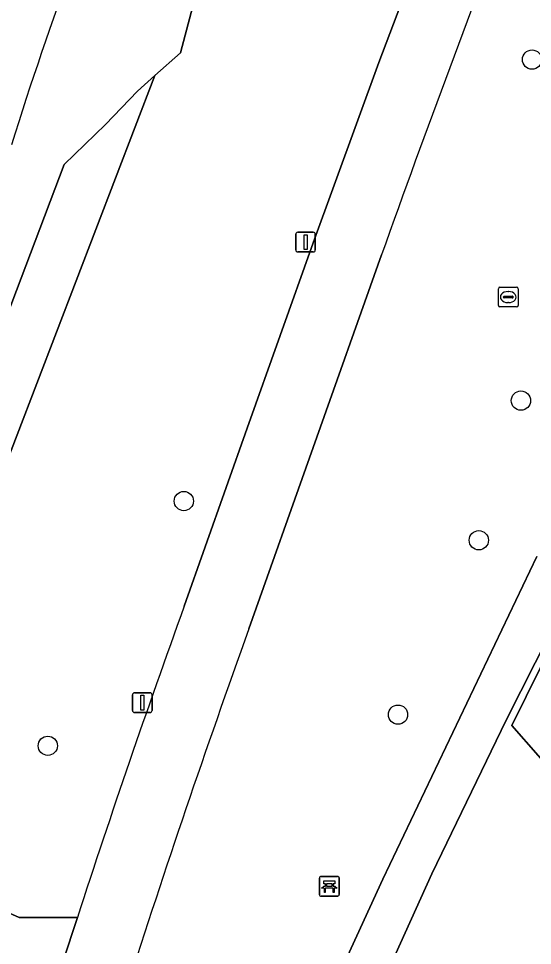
# Model space of a CAD drawing. Extents: x 159039 to 160102, y 381214 to 382524.
# Drawn here: x 159334.18 to 159360.24, y 382041.42 to 382088.45 of the extents above; entities that cross this region are included whole.
import ezdxf

# ---------------------------------------------------------------- set-up
doc = ezdxf.new("R2010")
doc.units = 0
for name, color, linetype in [('IMGEO_Bank', 7, 'Continuous'), ('IMGEO_Boom', 7, 'Continuous'), ('IMGEO_Fietspad_gesloten', 7, 'Continuous'), ('IMGEO_Groenvoorziening', 7, 'Continuous'), ('IMGEO_Lichtmast', 7, 'Continuous'), ('IMGEO_Oever', 7, 'Continuous'), ('IMGEO_Rioolput', 7, 'Continuous'), ('IMGEO_Terreindeel_zand', 7, 'Continuous'), ('IMGEO_Voetpad_gesloten', 7, 'Continuous'), ('IMGEO_Waterloop', 7, 'Continuous')]:
    doc.layers.add(name, color=color, linetype=linetype)

msp = doc.modelspace()

# ---------------------------------------------------------------- linework, layer by layer
at = {"layer": 'IMGEO_Bank'}
for p, q in [((159349.517, 382044.925), (159350.358, 382044.925)), ((159350.358, 382044.925), (159349.517, 382044.925)), ((159349.442, 382044), (159349.442, 382044.841)), ((159349.442, 382044.841), (159349.442, 382044)), ((159349.751, 382044.431), (159349.751, 382044.537)), ((159349.795, 382044.537), (159349.795, 382044.431)), ((159350.083, 382044.543), (159349.801, 382044.543)), ((159350.089, 382044.431), (159350.089, 382044.537)), ((159350.133, 382044.537), (159350.133, 382044.431)), ((159350.442, 382044.85), (159350.442, 382044.009)), ((159350.442, 382044.009), (159350.442, 382044.85)), ((159350.139, 382044.323), (159349.746, 382044.323)), ((159349.801, 382044.425), (159350.083, 382044.425)), ((159350.367, 382043.925), (159349.526, 382043.925)), ((159349.526, 382043.925), (159350.367, 382043.925))]:
    msp.add_line(p, q, dxfattribs=at)
for points in [[(159349.745, 382044.543), (159349.659, 382044.543), (159349.659, 382044.704), (159350.222, 382044.704), (159350.222, 382044.543), (159350.139, 382044.543)], [(159349.689, 382044.323), (159349.547, 382044.323), (159349.659, 382044.425), (159349.745, 382044.425)], [(159349.739, 382044.316), (159349.739, 382044.109), (159349.696, 382044.109), (159349.696, 382044.316)], [(159350.139, 382044.425), (159350.222, 382044.425), (159350.334, 382044.323), (159350.195, 382044.323)], [(159350.189, 382044.316), (159350.189, 382044.109), (159350.145, 382044.109), (159350.145, 382044.316)]]:
    msp.add_lwpolyline(points, dxfattribs=at)
for centre, radius, start, end in [((159349.52, 382044.847), 0.0779, 92.4484, 184.2845), ((159349.52, 382044.847), 0.0779, 92.4484, 184.2845), ((159350.364, 382044.847), 0.0779, 2.4484, 94.2845), ((159350.364, 382044.847), 0.0779, 2.4484, 94.2845), ((159349.744, 382044.536), 0.00671, 2.8957, 87.1043), ((159349.801, 382044.536), 0.00671, 92.8957, 177.1043), ((159350.083, 382044.536), 0.00671, 2.8957, 87.1043), ((159350.14, 382044.536), 0.00671, 92.8957, 177.1043), ((159349.52, 382044.003), 0.0779, 182.4484, 274.2845), ((159349.52, 382044.003), 0.0779, 182.4484, 274.2845), ((159349.689, 382044.316), 0.00671, 2.8957, 87.1043), ((159349.746, 382044.316), 0.00671, 92.8957, 177.1043), ((159349.744, 382044.432), 0.00671, 272.8957, 357.1043), ((159349.801, 382044.432), 0.00671, 182.8957, 267.1043), ((159350.083, 382044.432), 0.00671, 272.8957, 357.1043), ((159350.14, 382044.432), 0.00671, 182.8957, 267.1043), ((159350.138, 382044.316), 0.00671, 2.8957, 87.1043), ((159350.195, 382044.316), 0.00671, 92.8957, 177.1043), ((159350.364, 382044.003), 0.0779, 272.4484, 4.2845), ((159350.364, 382044.003), 0.0779, 272.4484, 4.2845)]:
    msp.add_arc(centre, radius, start, end, dxfattribs=at)
at = {"layer": 'IMGEO_Boom'}
for centre in [(159360.224, 382086.366), (159359.66, 382069.064), (159342.563, 382063.968), (159357.523, 382061.98), (159353.426, 382053.133), (159335.665, 382051.553)]:
    msp.add_circle(centre, 0.489, dxfattribs=at)
at = {"layer": 'IMGEO_Fietspad_gesloten'}
for points in [[(159359.582, 382104.737), (159356.551, 382097.029), (159352.448, 382086.221), (159349.12, 382077.066), (159345.78, 382067.668), (159342.586, 382058.634)], [(159345.86, 382057.478), (159349.122, 382066.687), (159352.592, 382076.461)], [(159337.165, 382042.844), (159336.421, 382040.586), (159335.437, 382037.576), (159335.164, 382036.74), (159341.843, 382036.195), (159341.851, 382036.295)]]:
    msp.add_lwpolyline(points, dxfattribs=at)
for centre, radius, start, end in [((159969.946, 381856.923), 655.227, 158.657766, 160.424037), ((159814.511, 381887.788), 501.898, 160.09874, 162.00466), ((159869.302, 381869.387), 556.21, 160.23484, 162.22593)]:
    msp.add_arc(centre, radius, start, end, dxfattribs=at)
at = {"layer": 'IMGEO_Groenvoorziening'}
for points in [[(159342.586, 382058.634), (159345.78, 382067.668), (159349.12, 382077.066), (159352.448, 382086.221), (159356.551, 382097.029), (159349.399, 382101.763), (159346.346, 382099.255), (159343.294, 382091.297)], [(159343.294, 382091.297), (159343.395, 382090.494), (159342.397, 382086.714), (159341.09, 382085.551), (159332.099, 382062.112), (159328.091, 382051.663), (159326.102, 382046.477), (159334.212, 382042.841), (159337.165, 382042.844)], [(159352.592, 382076.461), (159349.122, 382066.687), (159345.86, 382057.478)], [(159366.299, 382067.464), (159358.908, 382052.86), (159355.147, 382045.057), (159350.848, 382035.561), (159372.17, 382033.82)], [(159341.851, 382036.295), (159348.517, 382035.751), (159352.657, 382044.782), (159360.459, 382061.154)]]:
    msp.add_lwpolyline(points, dxfattribs=at)
for points in [[(159341.09, 382085.551), (159340.207, 382084.766), (159338.599, 382083.068), (159336.5, 382081.036), (159329.64, 382062.981), (159332.099, 382062.112)], [(159332.099, 382062.112), (159329.64, 382062.981), (159324.095, 382048.386), (159321.7, 382042.649), (159320.84, 382042.973), (159319.972, 382040.773), (159323.54, 382039.8), (159332.845, 382037.263), (159334.193, 382037.313), (159335.437, 382037.576), (159336.421, 382040.586), (159337.165, 382042.844), (159334.212, 382042.841), (159326.102, 382046.477), (159328.091, 382051.663)], [(159364.54, 382046.497), (159359.204, 382052.587), (159362.812, 382059.903), (159373.611, 382057.03), (159372.419, 382052.49), (159371.633, 382052.616), (159371.189, 382050.75), (159370.157, 382050.934), (159369.802, 382049.37)]]:
    msp.add_lwpolyline(points, close=True, dxfattribs=at)
for centre, radius, start, end in [((159969.946, 381856.923), 655.227, 158.657766, 160.424037), ((159814.511, 381887.788), 501.898, 160.09874, 162.00466), ((159869.302, 381869.387), 556.21, 160.23484, 162.22593)]:
    msp.add_arc(centre, radius, start, end, dxfattribs=at)
at = {"layer": 'IMGEO_Lichtmast'}
for p, q in [((159348.241, 382076.707), (159348.241, 382077.507)), ((159348.241, 382077.507), (159348.241, 382076.707)), ((159348.341, 382077.607), (159349.131, 382077.607)), ((159349.131, 382077.607), (159348.341, 382077.607)), ((159349.231, 382077.507), (159349.231, 382076.707)), ((159349.231, 382076.707), (159349.231, 382077.507)), ((159349.131, 382076.607), (159348.341, 382076.607)), ((159348.341, 382076.607), (159349.131, 382076.607)), ((159339.96, 382053.34), (159339.96, 382054.14)), ((159339.96, 382054.14), (159339.96, 382053.34)), ((159340.06, 382054.24), (159340.85, 382054.24)), ((159340.85, 382054.24), (159340.06, 382054.24)), ((159340.95, 382054.14), (159340.95, 382053.34)), ((159340.95, 382053.34), (159340.95, 382054.14)), ((159340.85, 382053.24), (159340.06, 382053.24)), ((159340.06, 382053.24), (159340.85, 382053.24))]:
    msp.add_line(p, q, dxfattribs=at)
for points in [[(159348.661, 382077.482), (159348.811, 382077.482), (159348.811, 382076.732), (159348.661, 382076.732), (159348.661, 382077.482)], [(159340.38, 382054.115), (159340.53, 382054.115), (159340.53, 382053.365), (159340.38, 382053.365), (159340.38, 382054.115)]]:
    msp.add_lwpolyline(points, dxfattribs=at)
for centre, start, end in [((159348.341, 382077.507), 90, 180), ((159348.341, 382077.507), 90, 180), ((159349.131, 382077.507), 0, 90), ((159349.131, 382077.507), 360, 90), ((159348.341, 382076.707), 180, 270), ((159348.341, 382076.707), 180, 270), ((159349.131, 382076.707), 270, 0), ((159349.131, 382076.707), 270, 0), ((159340.06, 382054.14), 90, 180), ((159340.06, 382054.14), 90, 180), ((159340.85, 382054.14), 0, 90), ((159340.85, 382054.14), 360, 90), ((159340.06, 382053.34), 180, 270), ((159340.06, 382053.34), 180, 270), ((159340.85, 382053.34), 270, 0), ((159340.85, 382053.34), 270, 0)]:
    msp.add_arc(centre, 0.1, start, end, dxfattribs=at)
at = {"layer": 'IMGEO_Oever'}
msp.add_lwpolyline([(159329.64, 382062.981), (159336.5, 382081.036), (159338.599, 382083.068), (159340.207, 382084.766), (159341.09, 382085.551), (159342.397, 382086.714), (159343.395, 382090.494), (159343.294, 382091.297), (159343.198, 382092.049), (159342.522, 382092.718), (159341.643, 382093.428), (159341.595, 382094.275), (159351.487, 382118.919), (159359.537, 382139.442), (159363.767, 382150.226), (159368.968, 382163.485), (159371.224, 382165.066), (159373.142, 382167.657), (159375.202, 382172.877), (159376.302, 382176.015), (159376.686, 382178.287), (159376.846, 382182.174)], dxfattribs=at)
msp.add_arc((159510.808, 382026.616), 185.467, 156.52584, 162.61203, dxfattribs=at)
at = {"layer": 'IMGEO_Rioolput'}
for p, q in [((159358.516, 382073.891), (159358.516, 382074.743)), ((159358.591, 382074.817), (159359.443, 382074.817)), ((159359.004, 382074.597), (159359.029, 382074.597)), ((159359.517, 382074.743), (159359.517, 382073.891)), ((159358.775, 382074.311), (159358.775, 382074.323)), ((159359.213, 382074.274), (159358.815, 382074.274)), ((159358.818, 382074.36), (159359.216, 382074.36)), ((159359.259, 382074.323), (159359.259, 382074.311)), ((159359.443, 382073.817), (159358.591, 382073.817)), ((159359.027, 382074.037), (159359.002, 382074.037))]:
    msp.add_line(p, q, dxfattribs=at)
for points in [[(159358.516, 382073.891), (159358.516, 382074.743)], [(159358.591, 382074.817), (159359.443, 382074.817)], [(159359.517, 382074.743), (159359.517, 382073.891)], [(159359.443, 382073.817), (159358.591, 382073.817)]]:
    msp.add_lwpolyline(points, dxfattribs=at)
for centre, radius, start, end in [((159358.593, 382074.741), 0.0765, 91.552, 178.448), ((159358.593, 382074.741), 0.0765, 91.552, 178.448), ((159359.441, 382074.741), 0.0765, 1.552, 88.448), ((159359.441, 382074.741), 0.0765, 1.552, 88.448), ((159358.815, 382074.32), 0.0403, 85.8775, 175.7526), ((159358.812, 382074.31), 0.0366, 178.938, 274.7102), ((159359.216, 382074.317), 0.043, 264.8664, 352.4533), ((159359.22, 382074.322), 0.0386, 1.7309, 96.639), ((159358.593, 382073.893), 0.0765, 181.552, 268.448), ((159358.593, 382073.893), 0.0765, 181.552, 268.448), ((159359.441, 382073.893), 0.0765, 271.552, 358.448), ((159359.441, 382073.893), 0.0765, 271.552, 358.448)]:
    msp.add_arc(centre, radius, start, end, dxfattribs=at)
for centre, major_axis, ratio, start_param, end_param in [((159359.003, 382074.317), (-0.387, 0.002), 0.722429, 4.712389, 7.853982), ((159359.028, 382074.317), (-0.39, 0.002), 0.717154, 1.570796, 4.712389)]:
    msp.add_ellipse(centre, major_axis=major_axis, ratio=ratio, start_param=start_param, end_param=end_param, dxfattribs=at)
at = {"layer": 'IMGEO_Terreindeel_zand'}
msp.add_lwpolyline([(159371.633, 382052.616), (159372.419, 382052.49), (159373.611, 382057.03), (159362.812, 382059.903), (159359.204, 382052.587), (159364.54, 382046.497), (159369.802, 382049.37), (159370.157, 382050.934), (159371.189, 382050.75)], close=True, dxfattribs=at)
at = {"layer": 'IMGEO_Voetpad_gesloten'}
msp.add_lwpolyline([(159360.459, 382061.154), (159352.657, 382044.782), (159348.517, 382035.751), (159350.848, 382035.561), (159355.147, 382045.057), (159358.908, 382052.86), (159366.299, 382067.464)], dxfattribs=at)
at = {"layer": 'IMGEO_Waterloop'}
msp.add_arc((159510.808, 382026.616), 185.467, 156.52584, 162.61203, dxfattribs=at)

doc.saveas('drawing.dxf')
